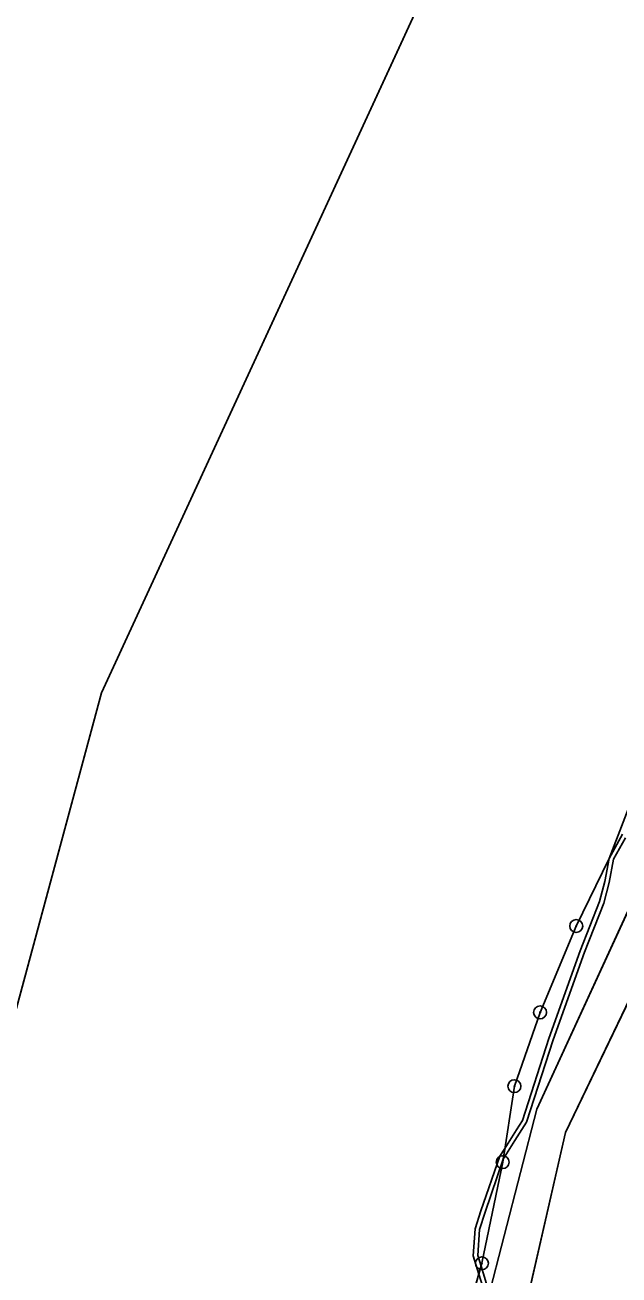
# Model space of a CAD drawing. Extents: x -689422 to -685210, y -987725 to -982160.
# Drawn here: x -687793.1 to -687747, y -985176.9 to -985080 of the extents above; entities that cross this region are included whole.
import ezdxf

# ---------------------------------------------------------------- set-up
doc = ezdxf.new("R2010")
doc.units = 0
for name, color, linetype in [('KN_Hranice_parcel', 7, 'Continuous'), ('KN_Polygon parcely', 7, 'Continuous'), ('KN_POZEMKY_ORNA PUDA', 7, 'Continuous'), ('KN_POZEMKY_OSTATNI PLOCHA', 7, 'Continuous'), ('KN_VYUZITI_17_ostatni plocha_ostatni komunikace', 7, 'Continuous'), ('KN_Věcná břemena k části', 7, 'Continuous'), ('KN_Značky bodu BP', 7, 'Continuous')]:
    doc.layers.add(name, color=color, linetype=linetype)

msp = doc.modelspace()

# ---------------------------------------------------------------- linework, layer by layer
at = {"layer": 'KN_Hranice_parcel'}
for points in [[(-687752.86, -985057.38), (-687787.15, -985131.76), (-687821.22, -985258.07)], [(-687729.89, -985072.56), (-687729.6, -985073.29), (-687727.21, -985075.07), (-687725.87, -985077.16), (-687725.31, -985081.49), (-687725.73, -985084.09), (-687731.12, -985101.16), (-687738.2, -985119.94), (-687745.49, -985138.62), (-687747.8, -985144.59), (-687750.35, -985149.83), (-687753.15, -985156.53), (-687755.14, -985162.25), (-687756.05, -985168.14), (-687757.66, -985175.98), (-687758.83, -985180.07), (-687759.09, -985184.02), (-687758.91, -985185.37)], [(-687711.53, -985081.85), (-687716.98, -985084.75), (-687753.4, -985164.03), (-687757.19, -985178.77)], [(-687758.19, -985196.42), (-687751.18, -985165.84), (-687717.89, -985096.45), (-687705.27, -985084.98)]]:
    msp.add_lwpolyline(points, dxfattribs=at)
at = {"layer": 'KN_Polygon parcely'}
for points in [[(-687880.52, -985142.35), (-687891.19, -985213.52), (-687874.2, -985220.59), (-687853.98, -985235.32), (-687829.68, -985249.9), (-687821.22, -985258.07), (-687787.15, -985131.76), (-687752.86, -985057.38), (-687846.61, -985008.56), (-687865.57, -985059.05), (-687877.32, -985099.51)], [(-687747.8, -985144.59), (-687750.35, -985149.83), (-687753.15, -985156.53), (-687755.14, -985162.25), (-687756.05, -985168.14), (-687757.66, -985175.98), (-687758.83, -985180.07), (-687759.09, -985184.02), (-687758.91, -985185.37), (-687757.19, -985178.77), (-687753.4, -985164.03), (-687716.98, -985084.75), (-687711.53, -985081.85), (-687716.57, -985079.33), (-687728.8, -985073.21), (-687729.89, -985072.56), (-687729.6, -985073.29), (-687727.21, -985075.07), (-687725.87, -985077.16), (-687725.31, -985081.49), (-687725.73, -985084.09), (-687731.12, -985101.16), (-687738.2, -985119.94), (-687745.49, -985138.62)], [(-687758.37, -985189.35), (-687758.19, -985196.42), (-687751.18, -985165.84), (-687717.89, -985096.45), (-687705.27, -985084.98), (-687706, -985084.61), (-687711.53, -985081.85), (-687716.98, -985084.75), (-687753.4, -985164.03), (-687757.19, -985178.77), (-687758.91, -985185.37)]]:
    msp.add_lwpolyline(points, close=True, dxfattribs=at)
for points in [[(-687752.86, -985057.38), (-687787.15, -985131.76), (-687821.22, -985258.07), (-687806.76, -985272.12), (-687791.73, -985284.98), (-687779.71, -985254.57), (-687781.25, -985254.93), (-687771.14, -985232.42), (-687758.91, -985185.37), (-687759.09, -985184.02), (-687758.83, -985180.07), (-687757.66, -985175.98), (-687756.05, -985168.14), (-687755.14, -985162.25), (-687753.15, -985156.53), (-687750.35, -985149.83), (-687747.8, -985144.59), (-687745.49, -985138.62), (-687738.2, -985119.94), (-687731.12, -985101.16), (-687725.73, -985084.09), (-687725.31, -985081.49), (-687725.87, -985077.16)], [(-687746.27, -985179.9), (-687745.01, -985171.89), (-687743.31, -985166.44), (-687739.75, -985152.22), (-687739.04, -985150.8), (-687733.95, -985140.57), (-687730.45, -985134.67), (-687727.65, -985129.89), (-687715.22, -985108.69), (-687711.14, -985100.57), (-687709.4, -985097.87), (-687707.31, -985095.75), (-687704.62, -985093.98), (-687701.39, -985092.79), (-687697.91, -985093.09), (-687692.4, -985093.43), (-687690.62, -985094.1), (-687689.97, -985092.95), (-687705.27, -985084.98), (-687717.89, -985096.45), (-687751.18, -985165.84), (-687758.19, -985196.42)]]:
    msp.add_lwpolyline(points, dxfattribs=at)
at = {"layer": 'KN_POZEMKY_ORNA PUDA'}
for p, q in [((-687752.86, -985057.38), (-687787.15, -985131.76)), ((-687787.15, -985131.76), (-687752.86, -985057.38)), ((-687787.15, -985131.76), (-687821.22, -985258.07)), ((-687821.22, -985258.07), (-687787.15, -985131.76)), ((-687745.49, -985138.62), (-687747.8, -985144.59)), ((-687747.8, -985144.59), (-687750.35, -985149.83)), ((-687750.35, -985149.83), (-687753.15, -985156.53)), ((-687753.15, -985156.53), (-687755.14, -985162.25)), ((-687755.14, -985162.25), (-687756.05, -985168.14)), ((-687756.05, -985168.14), (-687757.66, -985175.98)), ((-687757.66, -985175.98), (-687758.83, -985180.07))]:
    msp.add_line(p, q, dxfattribs=at)
at = {"layer": 'KN_POZEMKY_OSTATNI PLOCHA'}
for p, q in [((-687716.98, -985084.75), (-687753.4, -985164.03)), ((-687753.4, -985164.03), (-687716.98, -985084.75)), ((-687751.18, -985165.84), (-687717.89, -985096.45)), ((-687717.89, -985096.45), (-687751.18, -985165.84)), ((-687747.8, -985144.59), (-687745.49, -985138.62)), ((-687750.35, -985149.83), (-687747.8, -985144.59)), ((-687753.15, -985156.53), (-687750.35, -985149.83)), ((-687755.14, -985162.25), (-687753.15, -985156.53)), ((-687756.05, -985168.14), (-687755.14, -985162.25)), ((-687753.4, -985164.03), (-687757.19, -985178.77)), ((-687757.19, -985178.77), (-687753.4, -985164.03)), ((-687758.19, -985196.42), (-687751.18, -985165.84)), ((-687751.18, -985165.84), (-687758.19, -985196.42)), ((-687757.66, -985175.98), (-687756.05, -985168.14)), ((-687758.83, -985180.07), (-687757.66, -985175.98))]:
    msp.add_line(p, q, dxfattribs=at)
at = {"layer": 'KN_VYUZITI_17_ostatni plocha_ostatni komunikace'}
for p, q in [((-687716.98, -985084.75), (-687753.4, -985164.03)), ((-687753.4, -985164.03), (-687716.98, -985084.75)), ((-687751.18, -985165.84), (-687717.89, -985096.45)), ((-687717.89, -985096.45), (-687751.18, -985165.84)), ((-687747.8, -985144.59), (-687745.49, -985138.62)), ((-687750.35, -985149.83), (-687747.8, -985144.59)), ((-687753.15, -985156.53), (-687750.35, -985149.83)), ((-687755.14, -985162.25), (-687753.15, -985156.53)), ((-687756.05, -985168.14), (-687755.14, -985162.25)), ((-687753.4, -985164.03), (-687757.19, -985178.77)), ((-687757.19, -985178.77), (-687753.4, -985164.03)), ((-687758.19, -985196.42), (-687751.18, -985165.84)), ((-687751.18, -985165.84), (-687758.19, -985196.42)), ((-687757.66, -985175.98), (-687756.05, -985168.14)), ((-687758.83, -985180.07), (-687757.66, -985175.98))]:
    msp.add_line(p, q, dxfattribs=at)
at = {"layer": 'KN_Věcná břemena k části'}
msp.add_lwpolyline([(-687746.76, -985142.71), (-687747.8, -985144.59), (-687748.14, -985146.39), (-687748.54, -985147.94), (-687750.05, -985151.75), (-687752.47, -985158.55), (-687754.51, -985164.9), (-687754.98, -985165.64), (-687755.89, -985167.08), (-687756.01, -985167.9), (-687755.1, -985166.46), (-687754.2, -985165.05), (-687752.14, -985158.66), (-687749.72, -985151.87), (-687748.21, -985148.05), (-687747.8, -985146.46), (-687747.46, -985144.66), (-687746.53, -985142.99)], dxfattribs=at)
for points in [[(-687758.18, -985173.3), (-687758.33, -985175.4), (-687757.9, -985176.82), (-687757.72, -985176.2), (-687757.97, -985175.37), (-687757.84, -985173.36), (-687757.42, -985172.02), (-687756.01, -985167.9), (-687755.89, -985167.08), (-687756.26, -985167.68), (-687757.75, -985171.91)], [(-687757.9, -985176.82), (-687757.23, -985178.94), (-687757.19, -985178.77), (-687757.08, -985178.35), (-687757.72, -985176.2)]]:
    msp.add_lwpolyline(points, close=True, dxfattribs=at)
at = {"layer": 'KN_Značky bodu BP'}
for centre, radius in [((-687750.35, -985149.83), 0.5), ((-687750.35, -985149.83), 0.0303), ((-687753.15, -985156.53), 0.5), ((-687753.15, -985156.53), 0.0303), ((-687755.14, -985162.25), 0.5), ((-687755.14, -985162.25), 0.0303), ((-687756.05, -985168.14), 0.5), ((-687756.05, -985168.14), 0.0303), ((-687757.66, -985175.98), 0.5), ((-687757.66, -985175.98), 0.0303)]:
    msp.add_circle(centre, radius, dxfattribs=at)

doc.saveas('drawing.dxf')
